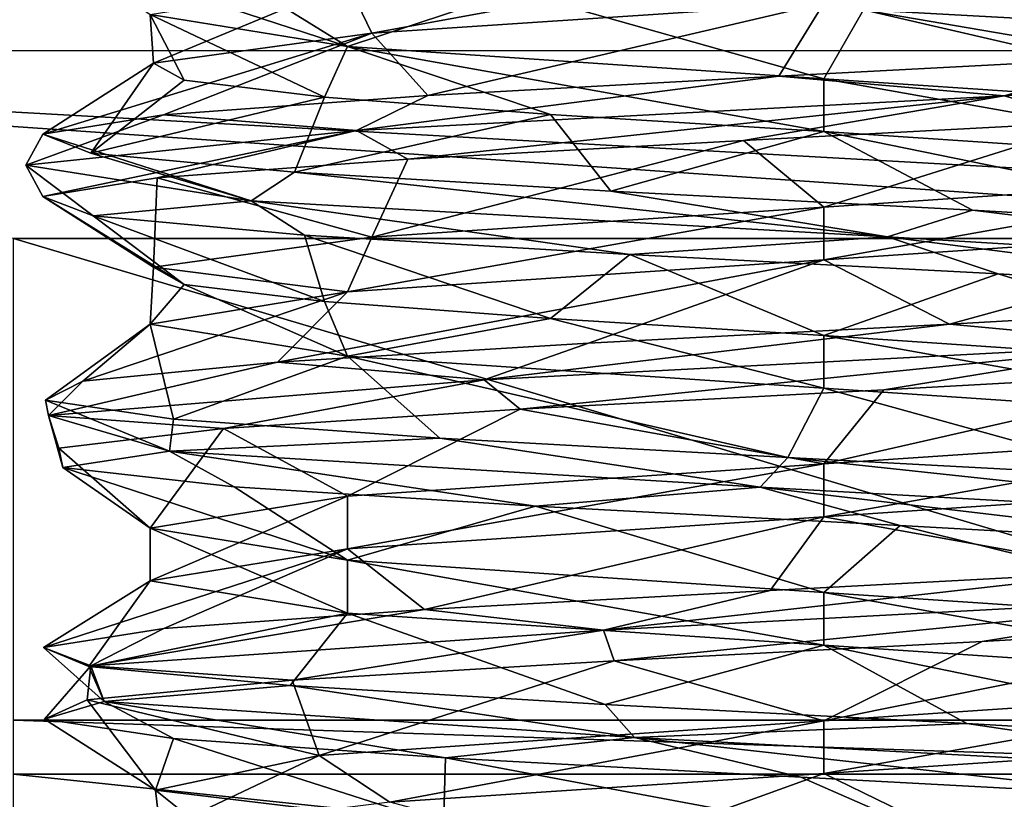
# Model space of a CAD drawing. Header units: millimetres. Extents: x -108 to 108, y -64 to 45.
# Tile 374 of 422: x 57.49 to 60.56, y -7.77 to -5.34. Entities that reach past the tile are written whole.
import ezdxf

# ---------------------------------------------------------------- set-up
doc = ezdxf.new("R2010")
doc.units = ezdxf.units.MM
doc.header["$LTSCALE"] = 65.185185
for name, color, linetype in [('1', 7, 'CONTINUOUS'), ('3632', 7, 'CONTINUOUS'), ('3650', 7, 'CONTINUOUS'), ('3830', 7, 'CONTINUOUS'), ('3912', 7, 'CONTINUOUS'), ('3914', 7, 'CONTINUOUS'), ('3922', 7, 'CONTINUOUS'), ('3923', 7, 'CONTINUOUS'), ('3924', 7, 'CONTINUOUS'), ('3925', 7, 'CONTINUOUS'), ('3926', 7, 'CONTINUOUS'), ('3927', 7, 'CONTINUOUS'), ('3983', 7, 'CONTINUOUS'), ('3984', 7, 'CONTINUOUS'), ('3986', 7, 'CONTINUOUS'), ('3987', 7, 'CONTINUOUS'), ('3988', 7, 'CONTINUOUS')]:
    doc.layers.add(name, color=color, linetype=linetype)

msp = doc.modelspace()

# ---------------------------------------------------------------- linework, layer by layer
at = {"layer": '1', "linetype": 'CONTINUOUS'}
for points in [[(86, -45, 2), (49.6249, -17.97, 2), (-39.55, 7.5, 2), (86, -45, 2)], [(-39.55, 3.7518, 2), (86, -45, 2), (-39.55, 7.5, 2), (-39.55, 3.7518, 2)], [(86, -45, 2), (-39.55, 3.7518, 2), (-39.5964, 3.3816, 2), (86, -45, 2)], [(-39.733, 3.0338, 2), (86, -45, 2), (-39.5964, 3.3816, 2), (-39.733, 3.0338, 2)], [(-43.3787, -1.9255, 2), (86, -45, 2), (-39.733, 3.0338, 2), (-43.3787, -1.9255, 2)], [(-48.2159, -5.7634, 2), (86, -45, 2), (-43.3787, -1.9255, 2), (-48.2159, -5.7634, 2)], [(-53.9012, -8.1734, 2), (86, -45, 2), (-48.2159, -5.7634, 2), (-53.9012, -8.1734, 2)]]:
    msp.add_3dface(points, dxfattribs=at)
at = {"layer": '3632', "color": 7, "linetype": 'CONTINUOUS'}
for points in [[(65.9409, -5.4398, 50.5), (54.0602, -5.4409, 50.5), (55, -5, 50.5), (65.9409, -5.4398, 50.5)], [(65.9409, -5.4398, 50.5), (55, -5, 50.5), (65, -5, 50.5), (65.9409, -5.4398, 50.5)], [(65.9409, -5.4398, 50.5), (64.5265, -6.0258, 50.5), (54.0602, -5.4409, 50.5), (65.9409, -5.4398, 50.5)], [(62.5258, -6.0258, 50.5), (57.4742, -6.0258, 50.5), (54.0602, -5.4409, 50.5), (62.5258, -6.0258, 50.5)], [(64.5265, -6.0258, 50.5), (62.5258, -6.0258, 50.5), (54.0602, -5.4409, 50.5), (64.5265, -6.0258, 50.5)], [(57.4742, -7.5258, 50.5), (57.4742, -6.0258, 50.5), (62.5258, -7.5258, 50.5), (57.4742, -7.5258, 50.5)], [(62.5258, -7.5258, 50.5), (57.4742, -6.0258, 50.5), (62.5258, -6.0258, 50.5), (62.5258, -7.5258, 50.5)]]:
    msp.add_3dface(points, dxfattribs=at)
at = {"layer": '3650', "color": 7, "linetype": 'CONTINUOUS'}
for points in [[(79.5, -4.528, 65.5), (40.5, -4.528, 65.5), (40.5, -24.107, 66.7833), (79.5, -4.528, 65.5)], [(79.5, -4.528, 65.5), (40.5, -24.107, 66.7833), (79.5, -24.107, 66.7833), (79.5, -4.528, 65.5)]]:
    msp.add_3dface(points, dxfattribs=at)
at = {"layer": '3830', "color": 7, "linetype": 'CONTINUOUS'}
for points in [[(57.4742, -7.5258, 50.5), (62.5258, -7.5258, 50.5), (62.5258, -7.6943, 50.5143), (57.4742, -7.5258, 50.5)], [(57.4742, -7.6943, 50.5143), (57.4742, -7.5258, 50.5), (62.5258, -7.6943, 50.5143), (57.4742, -7.6943, 50.5143)], [(57.4742, -8.2251, 50.7852), (57.4742, -7.6943, 50.5143), (62.5258, -8.2251, 50.7852), (57.4742, -8.2251, 50.7852)], [(62.5258, -8.2251, 50.7852), (57.4742, -7.6943, 50.5143), (62.5258, -7.6943, 50.5143), (62.5258, -8.2251, 50.7852)]]:
    msp.add_3dface(points, dxfattribs=at)
at = {"layer": '3912', "color": 7, "linetype": 'CONTINUOUS'}
for points in [[(60, -7.1277, 55.4), (60, -7.2919, 55.4), (61.4849, -7.3919, 56.015), (60, -7.1277, 55.4)], [(61.4851, -7.2277, 56.0152), (60, -7.1277, 55.4), (61.4849, -7.3919, 56.015), (61.4851, -7.2277, 56.0152)], [(60, -7.5277, 59.6), (61.4849, -7.4277, 58.985), (60, -7.6919, 59.6), (60, -7.5277, 59.6)], [(60, -7.6919, 59.6), (61.4849, -7.4277, 58.985), (61.4851, -7.5919, 58.9848), (60, -7.6919, 59.6)]]:
    msp.add_3dface(points, dxfattribs=at)
at = {"layer": '3914', "color": 7, "linetype": 'CONTINUOUS'}
for points in [[(58.4262, -7.6356, 58.8904), (60, -7.5277, 59.6), (58.6472, -7.781, 59.1062), (58.4262, -7.6356, 58.8904)], [(60, -7.5277, 59.6), (60, -7.6919, 59.6), (58.6472, -7.781, 59.1062), (60, -7.5277, 59.6)], [(57.9161, -7.7435, 57.2408), (58.4262, -7.6356, 58.8904), (57.9306, -7.8701, 57.8574), (57.9161, -7.7435, 57.2408)], [(57.9306, -7.8701, 57.8574), (58.4262, -7.6356, 58.8904), (58.6472, -7.781, 59.1062), (57.9306, -7.8701, 57.8574)], [(58.8147, -7.8514, 55.7665), (57.9161, -7.7435, 57.2408), (58.187, -7.9592, 56.4403), (58.8147, -7.8514, 55.7665)], [(58.187, -7.9592, 56.4403), (57.9161, -7.7435, 57.2408), (57.9306, -7.8701, 57.8574), (58.187, -7.9592, 56.4403)]]:
    msp.add_3dface(points, dxfattribs=at)
at = {"layer": '3922', "color": 7, "linetype": 'CONTINUOUS'}
for points in [[(57.5653, -5.7001, 57.7432), (57.7149, -5.7594, 56.6253), (57.9104, -5.4792, 57.7087), (57.5653, -5.7001, 57.7432)], [(57.9104, -5.4792, 57.7087), (57.7149, -5.7594, 56.6253), (58.0054, -5.5324, 56.8432), (57.9104, -5.4792, 57.7087)], [(58.0054, -5.5324, 56.8432), (57.7149, -5.7594, 56.6253), (58.443, -5.5856, 56.0908), (58.0054, -5.5324, 56.8432)], [(57.7149, -5.7594, 56.6253), (58.3501, -5.8186, 55.6932), (58.443, -5.5856, 56.0908), (57.7149, -5.7594, 56.6253)], [(58.443, -5.5856, 56.0908), (58.3501, -5.8186, 55.6932), (59.1482, -5.6387, 55.5805), (58.443, -5.5856, 56.0908)], [(58.3501, -5.8186, 55.6932), (59.3358, -5.8778, 55.1451), (59.1482, -5.6387, 55.5805), (58.3501, -5.8186, 55.6932)], [(59.1482, -5.6387, 55.5805), (59.3358, -5.8778, 55.1451), (60, -5.6919, 55.4), (59.1482, -5.6387, 55.5805)], [(59.3358, -5.8778, 55.1451), (60.4627, -5.937, 55.0974), (60, -5.6919, 55.4), (59.3358, -5.8778, 55.1451)], [(60.4627, -5.937, 55.0974), (61.4912, -5.9963, 55.5602), (60, -5.6919, 55.4), (60.4627, -5.937, 55.0974)], [(60, -5.6919, 55.4), (61.4912, -5.9963, 55.5602), (61.485, -5.7919, 56.0151), (60, -5.6919, 55.4)], [(61.4848, -5.9919, 58.985), (60.3909, -6.2924, 59.9154), (60, -6.0919, 59.6), (61.4848, -5.9919, 58.985)], [(61.4328, -6.2332, 59.4834), (60.3909, -6.2924, 59.9154), (61.4848, -5.9919, 58.985), (61.4328, -6.2332, 59.4834)], [(59.266, -6.3516, 59.8341), (58.297, -6.4108, 59.2568), (60, -6.0919, 59.6), (59.266, -6.3516, 59.8341)], [(60, -6.0919, 59.6), (58.297, -6.4108, 59.2568), (58.515, -6.1919, 58.9849), (60, -6.0919, 59.6)], [(60.3909, -6.2924, 59.9154), (59.266, -6.3516, 59.8341), (60, -6.0919, 59.6), (60.3909, -6.2924, 59.9154)], [(58.297, -6.4108, 59.2568), (57.6899, -6.4701, 58.3063), (58.515, -6.1919, 58.9849), (58.297, -6.4108, 59.2568)], [(58.515, -6.1919, 58.9849), (57.6899, -6.4701, 58.3063), (57.9, -6.2919, 57.5), (58.515, -6.1919, 58.9849)], [(57.5736, -6.5293, 57.1844), (57.973, -6.5885, 56.1296), (57.9, -6.2919, 57.5), (57.5736, -6.5293, 57.1844)], [(57.6899, -6.4701, 58.3063), (57.5736, -6.5293, 57.1844), (57.9, -6.2919, 57.5), (57.6899, -6.4701, 58.3063)], [(57.9, -6.2919, 57.5), (57.973, -6.5885, 56.1296), (58.5151, -6.3919, 56.0151), (57.9, -6.2919, 57.5)], [(57.973, -6.5885, 56.1296), (58.8031, -6.6477, 55.366), (58.5151, -6.3919, 56.0151), (57.973, -6.5885, 56.1296)], [(59.8875, -6.707, 55.0558), (60, -6.4919, 55.4), (58.5151, -6.3919, 56.0151), (59.8875, -6.707, 55.0558)], [(58.8031, -6.6477, 55.366), (59.8875, -6.707, 55.0558), (58.5151, -6.3919, 56.0151), (58.8031, -6.6477, 55.366)], [(60.9958, -6.7662, 55.265), (60, -6.4919, 55.4), (59.8875, -6.707, 55.0558), (60.9958, -6.7662, 55.265)], [(61.4851, -6.5919, 56.0152), (60, -6.4919, 55.4), (60.9958, -6.7662, 55.265), (61.4851, -6.5919, 56.0152)], [(60, -6.8919, 59.6), (61.4849, -6.7919, 58.985), (60.9454, -7.0623, 59.7568), (60, -6.8919, 59.6)], [(58.5151, -6.9919, 58.9849), (60, -6.8919, 59.6), (58.7555, -7.1808, 59.6067), (58.5151, -6.9919, 58.9849)], [(58.7555, -7.1808, 59.6067), (60, -6.8919, 59.6), (59.8327, -7.1215, 59.9411), (58.7555, -7.1808, 59.6067)], [(59.8327, -7.1215, 59.9411), (60, -6.8919, 59.6), (60.9454, -7.0623, 59.7568), (59.8327, -7.1215, 59.9411)], [(57.9, -7.0919, 57.5), (58.5151, -6.9919, 58.9849), (57.5672, -7.2992, 57.7611), (57.9, -7.0919, 57.5)], [(57.5672, -7.2992, 57.7611), (58.5151, -6.9919, 58.9849), (57.9428, -7.24, 58.8246), (57.5672, -7.2992, 57.7611)], [(57.9428, -7.24, 58.8246), (58.5151, -6.9919, 58.9849), (58.7555, -7.1808, 59.6067), (57.9428, -7.24, 58.8246)], [(57.7085, -7.3584, 56.6421), (57.9, -7.0919, 57.5), (57.5672, -7.2992, 57.7611), (57.7085, -7.3584, 56.6421)], [(58.5151, -7.1919, 56.0151), (57.9, -7.0919, 57.5), (57.7085, -7.3584, 56.6421), (58.5151, -7.1919, 56.0151)], [(58.3368, -7.4177, 55.7054), (58.5151, -7.1919, 56.0151), (57.7085, -7.3584, 56.6421), (58.3368, -7.4177, 55.7054)], [(59.3185, -7.4769, 55.15), (58.5151, -7.1919, 56.0151), (58.3368, -7.4177, 55.7054), (59.3185, -7.4769, 55.15)], [(60, -7.2919, 55.4), (58.5151, -7.1919, 56.0151), (59.3185, -7.4769, 55.15), (60, -7.2919, 55.4)], [(60.445, -7.5361, 55.094), (60, -7.2919, 55.4), (59.3185, -7.4769, 55.15), (60.445, -7.5361, 55.094)], [(61.4849, -7.3919, 56.015), (60, -7.2919, 55.4), (61.4769, -7.5953, 55.5493), (61.4849, -7.3919, 56.015)], [(61.4769, -7.5953, 55.5493), (60, -7.2919, 55.4), (60.445, -7.5361, 55.094), (61.4769, -7.5953, 55.5493)], [(60, -7.6919, 59.6), (61.4851, -7.5919, 58.9848), (60.4087, -7.8915, 59.9124), (60, -7.6919, 59.6)], [(60.4087, -7.8915, 59.9124), (61.4851, -7.5919, 58.9848), (61.4473, -7.8322, 59.4728), (60.4087, -7.8915, 59.9124)], [(58.6472, -7.781, 59.1062), (60, -7.6919, 59.6), (59.2831, -7.9507, 59.8394), (58.6472, -7.781, 59.1062)], [(59.2831, -7.9507, 59.8394), (60, -7.6919, 59.6), (60.4087, -7.8915, 59.9124), (59.2831, -7.9507, 59.8394)]]:
    msp.add_3dface(points, dxfattribs=at)
at = {"layer": '3923', "color": 7, "linetype": 'CONTINUOUS'}
for points in [[(58.2145, -5.9085, 55.7501), (57.5653, -5.7001, 57.7432), (57.5124, -5.7971, 57.7485), (58.2145, -5.9085, 55.7501)], [(57.7149, -5.7594, 56.6253), (57.5653, -5.7001, 57.7432), (58.2145, -5.9085, 55.7501), (57.7149, -5.7594, 56.6253)], [(58.3501, -5.8186, 55.6932), (57.7149, -5.7594, 56.6253), (58.2145, -5.9085, 55.7501), (58.3501, -5.8186, 55.6932)], [(58.2145, -5.9085, 55.7501), (57.5124, -5.7971, 57.7485), (57.7224, -5.9544, 56.606), (58.2145, -5.9085, 55.7501)], [(57.7224, -5.9544, 56.606), (57.5124, -5.7971, 57.7485), (57.5653, -5.8941, 57.7432), (57.7224, -5.9544, 56.606)], [(60.1983, -6.0199, 55.0079), (58.3501, -5.8186, 55.6932), (58.2145, -5.9085, 55.7501), (60.1983, -6.0199, 55.0079)], [(59.3358, -5.8778, 55.1451), (58.3501, -5.8186, 55.6932), (60.1983, -6.0199, 55.0079), (59.3358, -5.8778, 55.1451)], [(60.4627, -5.937, 55.0974), (59.3358, -5.8778, 55.1451), (60.1983, -6.0199, 55.0079), (60.4627, -5.937, 55.0974)], [(58.3807, -6.0147, 55.6657), (58.2145, -5.9085, 55.7501), (57.7224, -5.9544, 56.606), (58.3807, -6.0147, 55.6657)], [(60.1983, -6.0199, 55.0079), (58.2145, -5.9085, 55.7501), (59.3955, -6.075, 55.129), (60.1983, -6.0199, 55.0079)], [(59.3955, -6.075, 55.129), (58.2145, -5.9085, 55.7501), (58.3807, -6.0147, 55.6657), (59.3955, -6.075, 55.129)], [(62.0398, -6.1313, 56.0545), (60.4627, -5.937, 55.0974), (60.1983, -6.0199, 55.0079), (62.0398, -6.1313, 56.0545)], [(61.4912, -5.9963, 55.5602), (60.4627, -5.937, 55.0974), (62.0398, -6.1313, 56.0545), (61.4912, -5.9963, 55.5602)], [(60.5434, -6.1353, 55.1143), (60.1983, -6.0199, 55.0079), (59.3955, -6.075, 55.129), (60.5434, -6.1353, 55.1143)], [(62.0398, -6.1313, 56.0545), (60.1983, -6.0199, 55.0079), (61.5716, -6.1956, 55.6247), (62.0398, -6.1313, 56.0545)], [(61.5716, -6.1956, 55.6247), (60.1983, -6.0199, 55.0079), (60.5434, -6.1353, 55.1143), (61.5716, -6.1956, 55.6247)], [(60.3909, -6.2924, 59.9154), (61.4328, -6.2332, 59.4834), (61.0593, -6.3541, 59.7645), (60.3909, -6.2924, 59.9154)], [(59.266, -6.3516, 59.8341), (60.3909, -6.2924, 59.9154), (58.9411, -6.4655, 59.7647), (59.266, -6.3516, 59.8341)], [(58.9411, -6.4655, 59.7647), (60.3909, -6.2924, 59.9154), (61.0593, -6.3541, 59.7645), (58.9411, -6.4655, 59.7647)], [(58.297, -6.4108, 59.2568), (59.266, -6.3516, 59.8341), (58.9411, -6.4655, 59.7647), (58.297, -6.4108, 59.2568)], [(58.9411, -6.4655, 59.7647), (61.0593, -6.3541, 59.7645), (59.0531, -6.5574, 59.7561), (58.9411, -6.4655, 59.7647)], [(59.0531, -6.5574, 59.7561), (61.0593, -6.3541, 59.7645), (60.1862, -6.4971, 59.9397), (59.0531, -6.5574, 59.7561)], [(60.1862, -6.4971, 59.9397), (61.0593, -6.3541, 59.7645), (61.2784, -6.4368, 59.5863), (60.1862, -6.4971, 59.9397)], [(57.6899, -6.4701, 58.3063), (58.297, -6.4108, 59.2568), (57.5831, -6.5769, 58.1392), (57.6899, -6.4701, 58.3063)], [(57.5831, -6.5769, 58.1392), (58.297, -6.4108, 59.2568), (58.9411, -6.4655, 59.7647), (57.5831, -6.5769, 58.1392)], [(57.5736, -6.5293, 57.1844), (57.6899, -6.4701, 58.3063), (57.5831, -6.5769, 58.1392), (57.5736, -6.5293, 57.1844)], [(57.5831, -6.5769, 58.1392), (58.9411, -6.4655, 59.7647), (58.1283, -6.6177, 59.076), (57.5831, -6.5769, 58.1392)], [(58.1283, -6.6177, 59.076), (58.9411, -6.4655, 59.7647), (59.0531, -6.5574, 59.7561), (58.1283, -6.6177, 59.076)], [(57.973, -6.5885, 56.1296), (57.5736, -6.5293, 57.1844), (57.96, -6.6883, 56.0549), (57.973, -6.5885, 56.1296)], [(57.96, -6.6883, 56.0549), (57.5736, -6.5293, 57.1844), (57.5831, -6.5769, 58.1392), (57.96, -6.6883, 56.0549)], [(57.96, -6.6883, 56.0549), (57.5831, -6.5769, 58.1392), (57.6277, -6.7383, 56.901), (57.96, -6.6883, 56.0549)], [(57.6277, -6.7383, 56.901), (57.5831, -6.5769, 58.1392), (57.6156, -6.678, 58.0489), (57.6277, -6.7383, 56.901)], [(57.6156, -6.678, 58.0489), (57.5831, -6.5769, 58.1392), (58.1283, -6.6177, 59.076), (57.6156, -6.678, 58.0489)], [(58.8031, -6.6477, 55.366), (57.973, -6.5885, 56.1296), (57.96, -6.6883, 56.0549), (58.8031, -6.6477, 55.366)], [(59.8012, -6.7997, 55.0079), (58.8031, -6.6477, 55.366), (57.96, -6.6883, 56.0549), (59.8012, -6.7997, 55.0079)], [(59.8875, -6.707, 55.0558), (58.8031, -6.6477, 55.366), (59.8012, -6.7997, 55.0079), (59.8875, -6.707, 55.0558)], [(58.1619, -6.7986, 55.885), (57.96, -6.6883, 56.0549), (57.6277, -6.7383, 56.901), (58.1619, -6.7986, 55.885)], [(59.8012, -6.7997, 55.0079), (57.96, -6.6883, 56.0549), (59.1008, -6.8589, 55.2244), (59.8012, -6.7997, 55.0079)], [(59.1008, -6.8589, 55.2244), (57.96, -6.6883, 56.0549), (58.1619, -6.7986, 55.885), (59.1008, -6.8589, 55.2244)], [(61.7852, -6.9111, 55.7498), (59.8875, -6.707, 55.0558), (59.8012, -6.7997, 55.0079), (61.7852, -6.9111, 55.7498)], [(60.9958, -6.7662, 55.265), (59.8875, -6.707, 55.0558), (61.7852, -6.9111, 55.7498), (60.9958, -6.7662, 55.265)], [(60.2376, -6.9192, 55.0648), (59.8012, -6.7997, 55.0079), (59.1008, -6.8589, 55.2244), (60.2376, -6.9192, 55.0648)], [(61.7852, -6.9111, 55.7498), (59.8012, -6.7997, 55.0079), (61.3221, -6.9795, 55.4411), (61.7852, -6.9111, 55.7498)], [(61.3221, -6.9795, 55.4411), (59.8012, -6.7997, 55.0079), (60.2376, -6.9192, 55.0648), (61.3221, -6.9795, 55.4411)], [(59.8327, -7.1215, 59.9411), (60.9454, -7.0623, 59.7568), (59.3131, -7.2453, 59.9038), (59.8327, -7.1215, 59.9411)], [(59.3131, -7.2453, 59.9038), (60.9454, -7.0623, 59.7568), (61.4044, -7.1339, 59.5682), (59.3131, -7.2453, 59.9038)], [(58.7555, -7.1808, 59.6067), (59.8327, -7.1215, 59.9411), (59.3131, -7.2453, 59.9038), (58.7555, -7.1808, 59.6067)], [(59.3131, -7.2453, 59.9038), (61.4044, -7.1339, 59.5682), (59.3457, -7.3413, 59.8577), (59.3131, -7.2453, 59.9038)], [(59.3457, -7.3413, 59.8577), (61.4044, -7.1339, 59.5682), (60.493, -7.281, 59.8966), (59.3457, -7.3413, 59.8577)], [(60.493, -7.281, 59.8966), (61.4044, -7.1339, 59.5682), (61.5318, -7.2207, 59.408), (60.493, -7.281, 59.8966)], [(57.9428, -7.24, 58.8246), (58.7555, -7.1808, 59.6067), (57.7148, -7.3566, 58.5138), (57.9428, -7.24, 58.8246)], [(57.7148, -7.3566, 58.5138), (58.7555, -7.1808, 59.6067), (59.3131, -7.2453, 59.9038), (57.7148, -7.3566, 58.5138)], [(57.5672, -7.2992, 57.7611), (57.9428, -7.24, 58.8246), (57.7148, -7.3566, 58.5138), (57.5672, -7.2992, 57.7611)], [(57.7148, -7.3566, 58.5138), (59.3131, -7.2453, 59.9038), (58.3425, -7.4016, 59.2998), (57.7148, -7.3566, 58.5138)], [(58.3425, -7.4016, 59.2998), (59.3131, -7.2453, 59.9038), (59.3457, -7.3413, 59.8577), (58.3425, -7.4016, 59.2998)], [(57.7085, -7.3584, 56.6421), (57.5672, -7.2992, 57.7611), (57.7569, -7.468, 56.3961), (57.7085, -7.3584, 56.6421)], [(57.7569, -7.468, 56.3961), (57.5672, -7.2992, 57.7611), (57.7148, -7.3566, 58.5138), (57.7569, -7.468, 56.3961)], [(57.7569, -7.468, 56.3961), (57.7148, -7.3566, 58.5138), (57.571, -7.5222, 57.2056), (57.7569, -7.468, 56.3961)], [(57.571, -7.5222, 57.2056), (57.7148, -7.3566, 58.5138), (57.704, -7.4619, 58.3458), (57.571, -7.5222, 57.2056)], [(57.704, -7.4619, 58.3458), (57.7148, -7.3566, 58.5138), (58.3425, -7.4016, 59.2998), (57.704, -7.4619, 58.3458)], [(58.3368, -7.4177, 55.7054), (57.7085, -7.3584, 56.6421), (57.7569, -7.468, 56.3961), (58.3368, -7.4177, 55.7054)], [(59.4092, -7.5794, 55.0708), (58.3368, -7.4177, 55.7054), (57.7569, -7.468, 56.3961), (59.4092, -7.5794, 55.0708)], [(59.3185, -7.4769, 55.15), (58.3368, -7.4177, 55.7054), (59.4092, -7.5794, 55.0708), (59.3185, -7.4769, 55.15)], [(57.9726, -7.5825, 56.1302), (57.7569, -7.468, 56.3961), (57.571, -7.5222, 57.2056), (57.9726, -7.5825, 56.1302)], [(59.4092, -7.5794, 55.0708), (57.7569, -7.468, 56.3961), (58.8205, -7.6428, 55.3563), (59.4092, -7.5794, 55.0708)], [(58.8205, -7.6428, 55.3563), (57.7569, -7.468, 56.3961), (57.9726, -7.5825, 56.1302), (58.8205, -7.6428, 55.3563)], [(60.445, -7.5361, 55.094), (59.3185, -7.4769, 55.15), (59.4092, -7.5794, 55.0708), (60.445, -7.5361, 55.094)], [(61.4856, -7.6908, 55.4892), (60.445, -7.5361, 55.094), (59.4092, -7.5794, 55.0708), (61.4856, -7.6908, 55.4892)], [(61.4769, -7.5953, 55.5493), (60.445, -7.5361, 55.094), (61.4856, -7.6908, 55.4892), (61.4769, -7.5953, 55.5493)], [(59.928, -7.7031, 55.0543), (59.4092, -7.5794, 55.0708), (58.8205, -7.6428, 55.3563), (59.928, -7.7031, 55.0543)], [(61.4856, -7.6908, 55.4892), (59.4092, -7.5794, 55.0708), (61.0513, -7.7634, 55.2906), (61.4856, -7.6908, 55.4892)], [(61.0513, -7.7634, 55.2906), (59.4092, -7.5794, 55.0708), (59.928, -7.7031, 55.0543), (61.0513, -7.7634, 55.2906)]]:
    msp.add_3dface(points, dxfattribs=at)
at = {"layer": '3924', "color": 7, "linetype": 'CONTINUOUS'}
for points in [[(57.7224, -5.9544, 56.606), (57.5653, -5.8941, 57.7432), (58.0054, -6.1682, 56.8432), (57.7224, -5.9544, 56.606)], [(58.0054, -6.1682, 56.8432), (57.5653, -5.8941, 57.7432), (57.9104, -6.1151, 57.7087), (58.0054, -6.1682, 56.8432)], [(58.3807, -6.0147, 55.6657), (57.7224, -5.9544, 56.606), (58.443, -6.2214, 56.0908), (58.3807, -6.0147, 55.6657)], [(58.443, -6.2214, 56.0908), (57.7224, -5.9544, 56.606), (58.0054, -6.1682, 56.8432), (58.443, -6.2214, 56.0908)], [(59.3955, -6.075, 55.129), (58.3807, -6.0147, 55.6657), (59.1482, -6.2746, 55.5805), (59.3955, -6.075, 55.129)], [(59.1482, -6.2746, 55.5805), (58.3807, -6.0147, 55.6657), (58.443, -6.2214, 56.0908), (59.1482, -6.2746, 55.5805)], [(60, -6.3277, 55.4), (59.3955, -6.075, 55.129), (59.1482, -6.2746, 55.5805), (60, -6.3277, 55.4)], [(60.5434, -6.1353, 55.1143), (59.3955, -6.075, 55.129), (60, -6.3277, 55.4), (60.5434, -6.1353, 55.1143)], [(61.485, -6.4277, 56.0151), (60.5434, -6.1353, 55.1143), (60, -6.3277, 55.4), (61.485, -6.4277, 56.0151)], [(61.5716, -6.1956, 55.6247), (60.5434, -6.1353, 55.1143), (61.485, -6.4277, 56.0151), (61.5716, -6.1956, 55.6247)], [(60.1862, -6.4971, 59.9397), (61.2784, -6.4368, 59.5863), (60, -6.7277, 59.6), (60.1862, -6.4971, 59.9397)], [(60, -6.7277, 59.6), (61.2784, -6.4368, 59.5863), (61.4848, -6.6277, 58.985), (60, -6.7277, 59.6)], [(59.0531, -6.5574, 59.7561), (60.1862, -6.4971, 59.9397), (60, -6.7277, 59.6), (59.0531, -6.5574, 59.7561)], [(58.1283, -6.6177, 59.076), (59.0531, -6.5574, 59.7561), (58.515, -6.8277, 58.9849), (58.1283, -6.6177, 59.076)], [(58.515, -6.8277, 58.9849), (59.0531, -6.5574, 59.7561), (60, -6.7277, 59.6), (58.515, -6.8277, 58.9849)], [(57.6156, -6.678, 58.0489), (58.1283, -6.6177, 59.076), (57.9, -6.9277, 57.5), (57.6156, -6.678, 58.0489)], [(57.9, -6.9277, 57.5), (58.1283, -6.6177, 59.076), (58.515, -6.8277, 58.9849), (57.9, -6.9277, 57.5)], [(57.6277, -6.7383, 56.901), (57.6156, -6.678, 58.0489), (57.9, -6.9277, 57.5), (57.6277, -6.7383, 56.901)], [(58.1619, -6.7986, 55.885), (57.6277, -6.7383, 56.901), (58.5151, -7.0277, 56.0151), (58.1619, -6.7986, 55.885)], [(58.5151, -7.0277, 56.0151), (57.6277, -6.7383, 56.901), (57.9, -6.9277, 57.5), (58.5151, -7.0277, 56.0151)], [(59.1008, -6.8589, 55.2244), (58.1619, -6.7986, 55.885), (58.5151, -7.0277, 56.0151), (59.1008, -6.8589, 55.2244)], [(60, -7.1277, 55.4), (59.1008, -6.8589, 55.2244), (58.5151, -7.0277, 56.0151), (60, -7.1277, 55.4)], [(60, -7.1277, 55.4), (60.2376, -6.9192, 55.0648), (59.1008, -6.8589, 55.2244), (60, -7.1277, 55.4)], [(60, -7.1277, 55.4), (61.4851, -7.2277, 56.0152), (60.2376, -6.9192, 55.0648), (60, -7.1277, 55.4)], [(61.4851, -7.2277, 56.0152), (61.3221, -6.9795, 55.4411), (60.2376, -6.9192, 55.0648), (61.4851, -7.2277, 56.0152)], [(61.4849, -7.4277, 58.985), (60, -7.5277, 59.6), (61.5318, -7.2207, 59.408), (61.4849, -7.4277, 58.985)], [(60, -7.5277, 59.6), (60.493, -7.281, 59.8966), (61.5318, -7.2207, 59.408), (60, -7.5277, 59.6)], [(60, -7.5277, 59.6), (59.3457, -7.3413, 59.8577), (60.493, -7.281, 59.8966), (60, -7.5277, 59.6)], [(58.4262, -7.6356, 58.8904), (58.3425, -7.4016, 59.2998), (59.3457, -7.3413, 59.8577), (58.4262, -7.6356, 58.8904)], [(60, -7.5277, 59.6), (58.4262, -7.6356, 58.8904), (59.3457, -7.3413, 59.8577), (60, -7.5277, 59.6)], [(58.4262, -7.6356, 58.8904), (57.704, -7.4619, 58.3458), (58.3425, -7.4016, 59.2998), (58.4262, -7.6356, 58.8904)], [(57.9161, -7.7435, 57.2408), (57.571, -7.5222, 57.2056), (57.704, -7.4619, 58.3458), (57.9161, -7.7435, 57.2408)], [(58.4262, -7.6356, 58.8904), (57.9161, -7.7435, 57.2408), (57.704, -7.4619, 58.3458), (58.4262, -7.6356, 58.8904)], [(57.9161, -7.7435, 57.2408), (57.9726, -7.5825, 56.1302), (57.571, -7.5222, 57.2056), (57.9161, -7.7435, 57.2408)], [(57.9161, -7.7435, 57.2408), (58.8147, -7.8514, 55.7665), (57.9726, -7.5825, 56.1302), (57.9161, -7.7435, 57.2408)], [(58.8147, -7.8514, 55.7665), (58.8205, -7.6428, 55.3563), (57.9726, -7.5825, 56.1302), (58.8147, -7.8514, 55.7665)], [(58.8147, -7.8514, 55.7665), (60.5144, -7.9592, 55.464), (58.8205, -7.6428, 55.3563), (58.8147, -7.8514, 55.7665)], [(60.5144, -7.9592, 55.464), (59.928, -7.7031, 55.0543), (58.8205, -7.6428, 55.3563), (60.5144, -7.9592, 55.464)], [(60.5144, -7.9592, 55.464), (61.0513, -7.7634, 55.2906), (59.928, -7.7031, 55.0543), (60.5144, -7.9592, 55.464)], [(60.5144, -7.9592, 55.464), (61.7888, -8.0161, 56.295), (61.0513, -7.7634, 55.2906), (60.5144, -7.9592, 55.464)]]:
    msp.add_3dface(points, dxfattribs=at)
at = {"layer": '3925', "color": 7, "linetype": 'CONTINUOUS'}
for points in [[(60.9842, -5.4601, 59.7401), (60, -5.2919, 59.6), (60.9026, -5.2353, 59.3961), (60.9842, -5.4601, 59.7401)], [(58.5908, -5.3856, 59.057), (60, -5.2919, 59.6), (58.7659, -5.5801, 59.6128), (58.5908, -5.3856, 59.057)], [(58.7659, -5.5801, 59.6128), (60, -5.2919, 59.6), (59.8598, -5.5201, 59.9428), (58.7659, -5.5801, 59.6128)], [(59.8598, -5.5201, 59.9428), (60, -5.2919, 59.6), (60.9842, -5.4601, 59.7401), (59.8598, -5.5201, 59.9428)], [(57.5653, -5.7001, 57.7432), (57.9104, -5.4792, 57.7087), (58.5908, -5.3856, 59.057), (57.5653, -5.7001, 57.7432)], [(57.5653, -5.7001, 57.7432), (58.5908, -5.3856, 59.057), (57.9412, -5.6401, 58.8221), (57.5653, -5.7001, 57.7432)], [(57.9412, -5.6401, 58.8221), (58.5908, -5.3856, 59.057), (58.7659, -5.5801, 59.6128), (57.9412, -5.6401, 58.8221)]]:
    msp.add_3dface(points, dxfattribs=at)
at = {"layer": '3926', "color": 7, "linetype": 'CONTINUOUS'}
for points in [[(61.1876, -5.3713, 55.3608), (60.8993, -5.2567, 55.1673), (60.1237, -5.3132, 55.0563), (61.1876, -5.3713, 55.3608)], [(60.9842, -5.4601, 59.7401), (61.894, -5.4001, 59.0491), (60.5619, -5.5809, 59.936), (60.9842, -5.4601, 59.7401)], [(61.894, -5.4001, 59.0491), (62.1998, -5.4729, 58.6878), (60.5619, -5.5809, 59.936), (61.894, -5.4001, 59.0491)], [(59.8598, -5.5201, 59.9428), (60.9842, -5.4601, 59.7401), (60.5619, -5.5809, 59.936), (59.8598, -5.5201, 59.9428)], [(60.5619, -5.5809, 59.936), (62.1998, -5.4729, 58.6878), (60.8474, -5.6618, 59.7954), (60.5619, -5.5809, 59.936)], [(58.7659, -5.5801, 59.6128), (59.8598, -5.5201, 59.9428), (58.5428, -5.689, 59.5314), (58.7659, -5.5801, 59.6128)], [(59.8598, -5.5201, 59.9428), (60.5619, -5.5809, 59.936), (58.5428, -5.689, 59.5314), (59.8598, -5.5201, 59.9428)], [(57.9412, -5.6401, 58.8221), (58.7659, -5.5801, 59.6128), (58.5428, -5.689, 59.5314), (57.9412, -5.6401, 58.8221)], [(58.5428, -5.689, 59.5314), (60.5619, -5.5809, 59.936), (58.7028, -5.778, 59.5746), (58.5428, -5.689, 59.5314)], [(58.7028, -5.778, 59.5746), (60.5619, -5.5809, 59.936), (59.7495, -5.7199, 59.9339), (58.7028, -5.778, 59.5746)], [(59.7495, -5.7199, 59.9339), (60.5619, -5.5809, 59.936), (60.8474, -5.6618, 59.7954), (59.7495, -5.7199, 59.9339)], [(57.5124, -5.7971, 57.7485), (57.5653, -5.7001, 57.7432), (57.9412, -5.6401, 58.8221), (57.5124, -5.7971, 57.7485)], [(57.5124, -5.7971, 57.7485), (57.9412, -5.6401, 58.8221), (58.5428, -5.689, 59.5314), (57.5124, -5.7971, 57.7485)], [(57.5653, -5.8941, 57.7432), (57.5124, -5.7971, 57.7485), (58.5428, -5.689, 59.5314), (57.5653, -5.8941, 57.7432)], [(57.5653, -5.8941, 57.7432), (58.5428, -5.689, 59.5314), (57.9215, -5.836, 58.791), (57.5653, -5.8941, 57.7432)], [(57.9215, -5.836, 58.791), (58.5428, -5.689, 59.5314), (58.7028, -5.778, 59.5746), (57.9215, -5.836, 58.791)]]:
    msp.add_3dface(points, dxfattribs=at)
at = {"layer": '3927', "color": 7, "linetype": 'CONTINUOUS'}
for points in [[(58.1427, -5.1971, 55.9071), (57.6309, -5.139, 56.8883), (58.5151, -5.4277, 56.015), (58.1427, -5.1971, 55.9071)], [(58.5151, -5.4277, 56.015), (57.6309, -5.139, 56.8883), (57.9, -5.3277, 57.4999), (58.5151, -5.4277, 56.015)], [(59.0344, -5.2552, 55.2518), (58.1427, -5.1971, 55.9071), (58.5151, -5.4277, 56.015), (59.0344, -5.2552, 55.2518)], [(60, -5.5277, 55.4), (59.0344, -5.2552, 55.2518), (58.5151, -5.4277, 56.015), (60, -5.5277, 55.4)], [(60.1237, -5.3132, 55.0563), (59.0344, -5.2552, 55.2518), (60, -5.5277, 55.4), (60.1237, -5.3132, 55.0563)], [(61.485, -5.6277, 56.0152), (60.1237, -5.3132, 55.0563), (60, -5.5277, 55.4), (61.485, -5.6277, 56.0152)], [(61.1876, -5.3713, 55.3608), (60.1237, -5.3132, 55.0563), (61.485, -5.6277, 56.0152), (61.1876, -5.3713, 55.3608)], [(59.7495, -5.7199, 59.9339), (60.8474, -5.6618, 59.7954), (60, -5.9277, 59.6), (59.7495, -5.7199, 59.9339)], [(60, -5.9277, 59.6), (60.8474, -5.6618, 59.7954), (61.4849, -5.8277, 58.985), (60, -5.9277, 59.6)], [(58.7028, -5.778, 59.5746), (59.7495, -5.7199, 59.9339), (58.5908, -6.0214, 59.057), (58.7028, -5.778, 59.5746)], [(58.5908, -6.0214, 59.057), (59.7495, -5.7199, 59.9339), (60, -5.9277, 59.6), (58.5908, -6.0214, 59.057)], [(57.9215, -5.836, 58.791), (58.7028, -5.778, 59.5746), (58.5908, -6.0214, 59.057), (57.9215, -5.836, 58.791)], [(57.9104, -6.1151, 57.7087), (57.5653, -5.8941, 57.7432), (57.9215, -5.836, 58.791), (57.9104, -6.1151, 57.7087)], [(57.9104, -6.1151, 57.7087), (57.9215, -5.836, 58.791), (58.5908, -6.0214, 59.057), (57.9104, -6.1151, 57.7087)]]:
    msp.add_3dface(points, dxfattribs=at)
at = {"layer": '3983', "color": 7, "linetype": 'CONTINUOUS'}
for points in [[(60, -6.4919, 55.4), (61.4851, -6.5919, 56.0152), (60, -6.3277, 55.4), (60, -6.4919, 55.4)], [(61.4851, -6.5919, 56.0152), (61.485, -6.4277, 56.0151), (60, -6.3277, 55.4), (61.4851, -6.5919, 56.0152)], [(61.4849, -6.7919, 58.985), (60, -6.8919, 59.6), (61.4848, -6.6277, 58.985), (61.4849, -6.7919, 58.985)], [(60, -6.8919, 59.6), (60, -6.7277, 59.6), (61.4848, -6.6277, 58.985), (60, -6.8919, 59.6)]]:
    msp.add_3dface(points, dxfattribs=at)
at = {"layer": '3984', "color": 7, "linetype": 'CONTINUOUS'}
for points in [[(60, -5.6919, 55.4), (61.485, -5.7919, 56.0151), (60, -5.5277, 55.4), (60, -5.6919, 55.4)], [(61.485, -5.7919, 56.0151), (61.485, -5.6277, 56.0152), (60, -5.5277, 55.4), (61.485, -5.7919, 56.0151)], [(61.4848, -5.9919, 58.985), (60, -6.0919, 59.6), (61.4849, -5.8277, 58.985), (61.4848, -5.9919, 58.985)], [(60, -6.0919, 59.6), (60, -5.9277, 59.6), (61.4849, -5.8277, 58.985), (60, -6.0919, 59.6)]]:
    msp.add_3dface(points, dxfattribs=at)
at = {"layer": '3986', "color": 7, "linetype": 'CONTINUOUS'}
for points in [[(58.5151, -6.9919, 58.9849), (58.515, -6.8277, 58.9849), (60, -6.7277, 59.6), (58.5151, -6.9919, 58.9849)], [(60, -6.8919, 59.6), (58.5151, -6.9919, 58.9849), (60, -6.7277, 59.6), (60, -6.8919, 59.6)], [(58.5151, -6.9919, 58.9849), (57.9, -7.0919, 57.5), (58.515, -6.8277, 58.9849), (58.5151, -6.9919, 58.9849)], [(57.9, -7.0919, 57.5), (57.9, -6.9277, 57.5), (58.515, -6.8277, 58.9849), (57.9, -7.0919, 57.5)], [(57.9, -7.0919, 57.5), (58.5151, -7.1919, 56.0151), (57.9, -6.9277, 57.5), (57.9, -7.0919, 57.5)], [(58.5151, -7.1919, 56.0151), (58.5151, -7.0277, 56.0151), (57.9, -6.9277, 57.5), (58.5151, -7.1919, 56.0151)], [(60, -7.2919, 55.4), (60, -7.1277, 55.4), (58.5151, -7.0277, 56.0151), (60, -7.2919, 55.4)], [(58.5151, -7.1919, 56.0151), (60, -7.2919, 55.4), (58.5151, -7.0277, 56.0151), (58.5151, -7.1919, 56.0151)]]:
    msp.add_3dface(points, dxfattribs=at)
at = {"layer": '3987', "color": 7, "linetype": 'CONTINUOUS'}
for points in [[(60, -6.0919, 59.6), (58.515, -6.1919, 58.9849), (60, -5.9277, 59.6), (60, -6.0919, 59.6)], [(58.515, -6.1919, 58.9849), (58.5908, -6.0214, 59.057), (60, -5.9277, 59.6), (58.515, -6.1919, 58.9849)], [(58.515, -6.1919, 58.9849), (57.9104, -6.1151, 57.7087), (58.5908, -6.0214, 59.057), (58.515, -6.1919, 58.9849)], [(58.515, -6.1919, 58.9849), (57.9, -6.2919, 57.5), (57.9104, -6.1151, 57.7087), (58.515, -6.1919, 58.9849)], [(57.9, -6.2919, 57.5), (58.0054, -6.1682, 56.8432), (57.9104, -6.1151, 57.7087), (57.9, -6.2919, 57.5)], [(57.9, -6.2919, 57.5), (58.5151, -6.3919, 56.0151), (58.0054, -6.1682, 56.8432), (57.9, -6.2919, 57.5)], [(58.5151, -6.3919, 56.0151), (58.443, -6.2214, 56.0908), (58.0054, -6.1682, 56.8432), (58.5151, -6.3919, 56.0151)], [(58.5151, -6.3919, 56.0151), (59.1482, -6.2746, 55.5805), (58.443, -6.2214, 56.0908), (58.5151, -6.3919, 56.0151)], [(58.5151, -6.3919, 56.0151), (60, -6.4919, 55.4), (59.1482, -6.2746, 55.5805), (58.5151, -6.3919, 56.0151)], [(60, -6.4919, 55.4), (60, -6.3277, 55.4), (59.1482, -6.2746, 55.5805), (60, -6.4919, 55.4)]]:
    msp.add_3dface(points, dxfattribs=at)
at = {"layer": '3988', "color": 7, "linetype": 'CONTINUOUS'}
for points in [[(58.5908, -5.3856, 59.057), (58.515, -5.2277, 58.9849), (60, -5.1277, 59.6), (58.5908, -5.3856, 59.057)], [(60, -5.2919, 59.6), (58.5908, -5.3856, 59.057), (60, -5.1277, 59.6), (60, -5.2919, 59.6)], [(57.9104, -5.4792, 57.7087), (57.9, -5.3277, 57.4999), (58.515, -5.2277, 58.9849), (57.9104, -5.4792, 57.7087)], [(58.5908, -5.3856, 59.057), (57.9104, -5.4792, 57.7087), (58.515, -5.2277, 58.9849), (58.5908, -5.3856, 59.057)], [(57.9104, -5.4792, 57.7087), (58.0054, -5.5324, 56.8432), (57.9, -5.3277, 57.4999), (57.9104, -5.4792, 57.7087)], [(58.0054, -5.5324, 56.8432), (58.443, -5.5856, 56.0908), (57.9, -5.3277, 57.4999), (58.0054, -5.5324, 56.8432)], [(58.443, -5.5856, 56.0908), (58.5151, -5.4277, 56.015), (57.9, -5.3277, 57.4999), (58.443, -5.5856, 56.0908)], [(58.443, -5.5856, 56.0908), (59.1482, -5.6387, 55.5805), (58.5151, -5.4277, 56.015), (58.443, -5.5856, 56.0908)], [(59.1482, -5.6387, 55.5805), (60, -5.6919, 55.4), (58.5151, -5.4277, 56.015), (59.1482, -5.6387, 55.5805)], [(60, -5.6919, 55.4), (60, -5.5277, 55.4), (58.5151, -5.4277, 56.015), (60, -5.6919, 55.4)]]:
    msp.add_3dface(points, dxfattribs=at)

doc.saveas('drawing.dxf')
